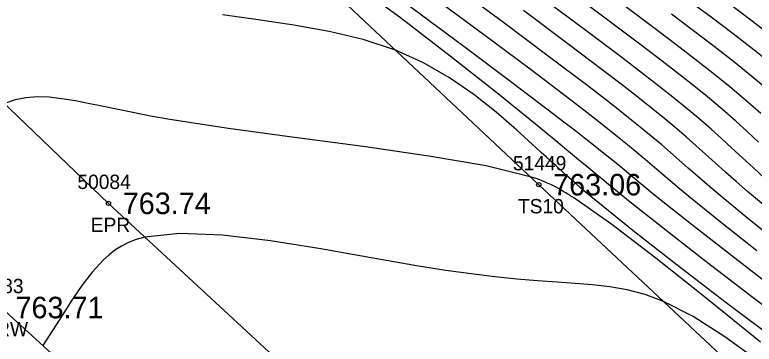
# Model space of a CAD drawing. Extents: x 1378535 to 1380697, y 997729 to 1000024.
# Drawn here: x 1379749.9 to 1379801.4, y 998897.3 to 998920.3 of the extents above; entities that cross this region are included whole.
import ezdxf

# ---------------------------------------------------------------- set-up
doc = ezdxf.new("R2010")
doc.units = 0
for name, color, linetype in [('RD_DTM_BkLn1', 7, 'Continuous'), ('RD_DTM_BkLn2', 7, 'Continuous'), ('RD_DTM_BkLn_txCode', 7, 'Continuous'), ('RD_DTM_Major1', 7, 'Continuous'), ('RD_DTM_Minor1', 7, 'Continuous'), ('RD_EX_Road', 7, 'Continuous'), ('RD_EX_Road_txCode', 7, 'Continuous'), ('RD_EX_TX_Misc_ELEV', 7, 'Continuous'), ('RD_EX_TX_Road_ELEV', 7, 'Continuous'), ('RD_HC_Survey_ELEV', 7, 'Continuous'), ('RD_HC_Survey_txCode', 7, 'Continuous'), ('RD_SMD_Locator', 7, 'Continuous')]:
    doc.layers.add(name, color=color, linetype=linetype)

msp = doc.modelspace()

# ---------------------------------------------------------------- linework, layer by layer
at = {"layer": 'RD_DTM_BkLn1'}
msp.add_lwpolyline([(1380004.092, 998667.469), (1379960.441, 998707.181), (1379917.6, 998746.178), (1379872.26, 998787.533), (1379830.053, 998826.06), (1379785.115, 998866.805), (1379748.988, 998899.861), (1379722.936, 998924.281)], dxfattribs=at)
at = {"layer": 'RD_DTM_BkLn2'}
msp.add_lwpolyline([(1380137.104, 998617.435), (1380114.932, 998627.982), (1380110.142, 998637.412), (1380109.582, 998648.354), (1380098.693, 998654.921), (1380088.864, 998651.688), (1380069.259, 998664.275), (1380051.712, 998676.601), (1380045.085, 998683.058), (1380025.38, 998678.361), (1380019.034, 998684.269), (1380023.868, 998692.688), (1380008.939, 998708.879), (1379966.873, 998742.441), (1379939.691, 998764.989), (1379904.79, 998796.424), (1379861.371, 998834.485), (1379829.578, 998867.997), (1379786.438, 998908.428), (1379759.831, 998933.444)], dxfattribs=at)
at = {"layer": 'RD_DTM_Major1'}
for points in [[(1379802.874, 998901.152), (1379799.88, 998903.46), (1379797.177, 998905.572), (1379794.855, 998907.426), (1379794.253, 998907.915), (1379793.685, 998908.381), (1379793.142, 998908.828), (1379792.102, 998909.686), (1379791.589, 998910.105), (1379790.984, 998910.595), (1379790.361, 998911.094), (1379789.71, 998911.609), (1379789.02, 998912.148), (1379788.282, 998912.719), (1379787.485, 998913.331), (1379784.577, 998915.535), (1379781.22, 998918.051), (1379777.648, 998920.711), (1379770.799, 998925.799), (1379767.99, 998927.893), (1379767.534, 998928.235), (1379767.101, 998928.559), (1379766.707, 998928.855)], [(1379801.749, 998911.389), (1379800.964, 998912.125), (1379800.169, 998912.851), (1379799.206, 998913.693), (1379798.193, 998914.542), (1379797.118, 998915.412), (1379795.966, 998916.318), (1379794.727, 998917.274), (1379793.387, 998918.294), (1379790.881, 998920.183), (1379788.158, 998922.219)]]:
    msp.add_lwpolyline(points, dxfattribs=at)
at = {"layer": 'RD_DTM_Minor1'}
for points in [[(1379804.775, 998897.974), (1379801.383, 998900.545), (1379798.2, 998902.981), (1379795.313, 998905.221), (1379792.813, 998907.205), (1379792.29, 998907.628), (1379791.788, 998908.036), (1379791.303, 998908.434), (1379790.83, 998908.824), (1379790.363, 998909.21), (1379789.899, 998909.595), (1379789.353, 998910.048), (1379788.796, 998910.51), (1379788.221, 998910.985), (1379787.622, 998911.48), (1379786.991, 998911.999), (1379786.321, 998912.549), (1379783.508, 998914.832), (1379780.276, 998917.399), (1379776.819, 998920.057), (1379773.333, 998922.613)], [(1379803.398, 998904.165), (1379801.013, 998906.069), (1379798.937, 998907.782), (1379798.197, 998908.413), (1379797.508, 998909.012), (1379796.856, 998909.583), (1379796.23, 998910.135), (1379795.616, 998910.673), (1379795.002, 998911.203), (1379794.271, 998911.821), (1379793.508, 998912.449), (1379792.7, 998913.1), (1379791.832, 998913.786), (1379790.89, 998914.519), (1379789.86, 998915.311), (1379787.106, 998917.399), (1379783.987, 998919.735), (1379780.696, 998922.182)], [(1379801.624, 998903.824), (1379799.083, 998905.83), (1379796.892, 998907.609), (1379796.219, 998908.171), (1379795.589, 998908.703), (1379794.991, 998909.211), (1379793.852, 998910.182), (1379793.291, 998910.655), (1379792.624, 998911.207), (1379791.933, 998911.77), (1379791.204, 998912.352), (1379790.426, 998912.965), (1379789.584, 998913.619), (1379788.666, 998914.325), (1379785.834, 998916.472), (1379782.592, 998918.9), (1379779.156, 998921.455)], [(1379802.193, 998908.862), (1379801.391, 998909.593), (1379800.631, 998910.296), (1379799.897, 998910.978), (1379799.172, 998911.644), (1379798.442, 998912.301), (1379797.562, 998913.064), (1379796.639, 998913.835), (1379795.657, 998914.63), (1379794.603, 998915.462), (1379793.463, 998916.346), (1379792.222, 998917.294), (1379789.63, 998919.253), (1379786.773, 998921.391)], [(1379802.823, 998916.703), (1379801.44, 998917.813), (1379799.982, 998918.945), (1379798.447, 998920.109), (1379796.833, 998921.319)], [(1379801.9, 998913.401), (1379800.849, 998914.326), (1379799.742, 998915.256), (1379798.568, 998916.204), (1379797.316, 998917.185), (1379795.978, 998918.212), (1379794.542, 998919.299), (1379792.127, 998921.114)], [(1379802.865, 998918.628), (1379801.301, 998919.835), (1379799.669, 998921.067)], [(1379803.177, 998897.425), (1379799.505, 998900.19), (1379796.082, 998902.804), (1379793.021, 998905.198), (1379790.431, 998907.3), (1379790.059, 998907.612), (1379789.701, 998907.916), (1379789.356, 998908.212), (1379789.022, 998908.501), (1379788.698, 998908.785), (1379788.382, 998909.065), (1379788.021, 998909.387), (1379787.667, 998909.707), (1379787.317, 998910.025), (1379786.968, 998910.344), (1379786.618, 998910.665), (1379786.264, 998910.99), (1379784.913, 998912.219), (1379783.465, 998913.474), (1379781.907, 998914.708), (1379780.227, 998915.875), (1379778.413, 998916.927), (1379776.451, 998917.818), (1379774.211, 998918.551), (1379771.84, 998919.108), (1379769.385, 998919.544), (1379766.894, 998919.916), (1379764.414, 998920.28)], [(1379802.956, 998906.296), (1379800.99, 998907.945), (1379800.189, 998908.644), (1379799.442, 998909.308), (1379798.736, 998909.945), (1379798.057, 998910.56), (1379797.389, 998911.16), (1379796.72, 998911.751), (1379795.917, 998912.439), (1379795.077, 998913.138), (1379794.185, 998913.859), (1379793.225, 998914.618), (1379792.184, 998915.427), (1379791.046, 998916.3), (1379788.372, 998918.325), (1379785.383, 998920.564)], [(1379802.492, 998914.963), (1379801.285, 998915.977), (1379800.008, 998917.005), (1379798.654, 998918.061), (1379797.217, 998919.157), (1379795.691, 998920.308)], [(1379801.895, 998897.45), (1379798.099, 998900.516), (1379794.604, 998903.293), (1379791.534, 998905.641), (1379789.012, 998907.421), (1379788.927, 998907.477), (1379788.759, 998907.585), (1379788.677, 998907.638), (1379788.595, 998907.689), (1379788.515, 998907.74), (1379788.422, 998907.798), (1379788.329, 998907.854), (1379788.238, 998907.909), (1379788.148, 998907.963), (1379788.058, 998908.015), (1379787.968, 998908.067), (1379787.643, 998908.246), (1379787.316, 998908.411), (1379786.981, 998908.565), (1379786.629, 998908.711), (1379786.253, 998908.85), (1379785.846, 998908.985), (1379782.779, 998909.73), (1379778.773, 998910.424), (1379774.198, 998911.08), (1379769.423, 998911.712), (1379764.818, 998912.334), (1379760.751, 998912.961), (1379759.393, 998913.206), (1379758.158, 998913.449), (1379757.031, 998913.683), (1379755.999, 998913.901), (1379755.049, 998914.099), (1379754.165, 998914.27), (1379753.222, 998914.424), (1379752.339, 998914.521), (1379751.507, 998914.549), (1379750.716, 998914.494), (1379749.957, 998914.343), (1379749.22, 998914.081)], [(1379801.753, 998896.126), (1379799.412, 998897.828), (1379797.199, 998899.237), (1379795.12, 998900.291), (1379793.844, 998900.763), (1379792.608, 998901.092), (1379791.397, 998901.31), (1379790.191, 998901.449), (1379788.975, 998901.541), (1379787.73, 998901.62), (1379786.353, 998901.719), (1379784.907, 998901.845), (1379783.373, 998902.005), (1379781.733, 998902.206), (1379779.969, 998902.453), (1379778.064, 998902.754), (1379774.767, 998903.333), (1379771.264, 998903.955), (1379767.744, 998904.516), (1379764.399, 998904.911), (1379761.42, 998905.032), (1379758.997, 998904.775), (1379758.397, 998904.606), (1379757.857, 998904.396), (1379757.368, 998904.145), (1379756.92, 998903.857), (1379756.505, 998903.534), (1379756.112, 998903.178), (1379755.334, 998902.335), (1379754.604, 998901.389), (1379753.908, 998900.372), (1379753.232, 998899.315), (1379752.565, 998898.249), (1379751.891, 998897.205)]]:
    msp.add_lwpolyline(points, dxfattribs=at)
at = {"layer": 'RD_EX_Road'}
msp.add_lwpolyline([(1380011.635, 998674.458), (1379968.255, 998714.254), (1379924.811, 998753.181), (1379879.744, 998794.218), (1379836.831, 998833.73), (1379792.754, 998873.502), (1379756.459, 998907.126), (1379730.54, 998932.03)], dxfattribs=at)
at = {"layer": 'RD_SMD_Locator'}
for centre in [(1379786.438, 998908.428), (1379756.459, 998907.126)]:
    msp.add_circle(centre, 0.15, dxfattribs=at)

# ---------------------------------------------------------------- texts
at = {"layer": 'RD_DTM_BkLn_txCode'}
for s, p in [('51449', (1379784.643, 998909.428)), ('TS10', (1379784.989, 998906.428))]:
    msp.add_text(s, height=1, dxfattribs=at).set_placement(p)
at = {"layer": 'RD_EX_Road_txCode'}
for s, p in [('50084', (1379754.302, 998908.126)), ('EPR', (1379755.231, 998905.126))]:
    msp.add_text(s, height=1, dxfattribs=at).set_placement(p)
at = {"layer": 'RD_EX_TX_Misc_ELEV'}
msp.add_text('763.06', height=1.5, dxfattribs=at).set_placement((1379787.438, 998907.678))
at = {"layer": 'RD_EX_TX_Road_ELEV'}
msp.add_text('763.74', height=1.5, dxfattribs=at).set_placement((1379757.459, 998906.376))
at = {"layer": 'RD_HC_Survey_ELEV'}
msp.add_text('763.71', height=1.5, dxfattribs=at).set_placement((1379749.988, 998899.111))
at = {"layer": 'RD_HC_Survey_txCode'}
for s, p in [('50083', (1379746.831, 998900.861)), ('CRW', (1379747.673, 998897.861))]:
    msp.add_text(s, height=1, dxfattribs=at).set_placement(p)

doc.saveas('drawing.dxf')
